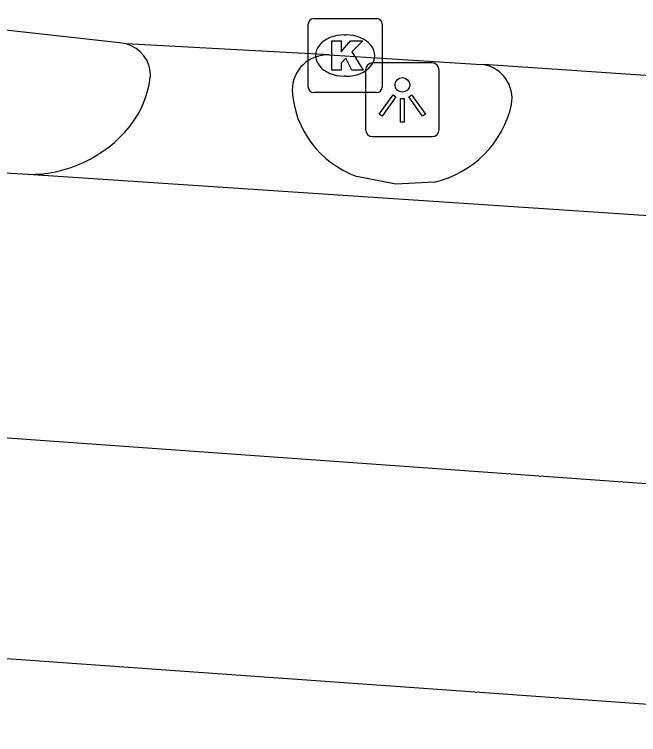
# Model space of a CAD drawing. Extents: x 155888 to 156864, y 383882 to 384671.
# Drawn here: x 156066.45 to 156074.9, y 383973.81 to 383983.57 of the extents above; entities that cross this region are included whole.
import ezdxf

# ---------------------------------------------------------------- set-up
doc = ezdxf.new("R2010")
doc.units = 0
for name, color, linetype in [('IMGEO_Fietspad_gesloten', 7, 'Continuous'), ('IMGEO_Kolk', 7, 'Continuous'), ('IMGEO_Lichtpunt', 7, 'Continuous'), ('IMGEO_Rijbaan_lokaal_gesloten', 7, 'Continuous'), ('IMGEO_Voetpad_gesloten', 7, 'Continuous')]:
    doc.layers.add(name, color=color, linetype=linetype)

msp = doc.modelspace()

# ---------------------------------------------------------------- linework, layer by layer
at = {"layer": 'IMGEO_Fietspad_gesloten'}
for points in [[(156066.636, 383981.398), (156065.69, 383981.45), (156063.777, 383981.553)], [(156076.652, 383980.728), (156066.636, 383981.398)], [(156072.132, 383981.295), (156071.608, 383981.268), (156071.083, 383981.372)], [(156063.551, 383978.032), (156063.701, 383978.021), (156080.999, 383976.786)]]:
    msp.add_lwpolyline(points, dxfattribs=at)
for centre, radius, start, end in [((156067.8521, 383982.7423), 0.436, 358.51952, 75.80943), ((156070.6849, 383982.5396), 0.4769, 87.34298, 180.07445), ((156072.7146, 383982.4242), 0.4685, 350.01778, 79.625), ((156066.9538, 383982.8773), 1.3422, 321.62261, 353.74301), ((156071.5147, 383982.6072), 1.3084, 182.98701, 250.73707), ((156071.8222, 383982.6476), 1.3877, 282.9008, 347.31831), ((156066.6452, 383983.1543), 1.7563, 269.70132, 320.78951)]:
    msp.add_arc(centre, radius, start, end, dxfattribs=at)
at = {"layer": 'IMGEO_Kolk'}
for p, q in [((156070.4989, 383983.5085), (156071.3511, 383983.5085)), ((156070.4245, 383982.5819), (156070.4245, 383983.4341)), ((156071.4255, 383983.4341), (156071.4255, 383982.5819)), ((156070.9125, 383983.2877), (156070.9375, 383983.2877)), ((156070.9345, 383982.7283), (156070.9096, 383982.7283)), ((156071.3511, 383982.5075), (156070.4989, 383982.5075))]:
    msp.add_line(p, q, dxfattribs=at)
for points in [[(156070.4989, 383983.5085), (156071.3511, 383983.5085)], [(156070.4245, 383982.5819), (156070.4245, 383983.4341)], [(156071.4255, 383983.4341), (156071.4255, 383982.5819)], [(156070.7447, 383983.208), (156070.8682, 383983.208), (156070.8682, 383983.0568), (156070.9978, 383983.208), (156071.1624, 383983.208), (156071.0163, 383983.0571), (156071.1689, 383982.808), (156071.0166, 383982.808), (156070.9323, 383982.9722), (156070.8682, 383982.9052), (156070.8682, 383982.808), (156070.7447, 383982.808), (156070.7447, 383983.208)], [(156071.3511, 383982.5075), (156070.4989, 383982.5075)]]:
    msp.add_lwpolyline(points, dxfattribs=at)
for centre, start, end in [((156070.501, 383983.432), 91.55205, 178.44795), ((156070.501, 383983.432), 91.55205, 178.44795), ((156071.349, 383983.432), 1.55205, 88.44795), ((156071.349, 383983.432), 1.55205, 88.44795), ((156070.501, 383982.584), 181.55205, 268.44795), ((156070.501, 383982.584), 181.55205, 268.44795), ((156071.349, 383982.584), 271.55205, 358.44795), ((156071.349, 383982.584), 271.55205, 358.44795)]:
    msp.add_arc(centre, 0.0765, start, end, dxfattribs=at)
for centre, major_axis, ratio, start_param, end_param in [((156070.911, 383983.008), (-0.3872, 0.002), 0.722429, 4.712389, 7.853982), ((156070.936, 383983.008), (-0.3901, 0.002), 0.717154, 1.570796, 4.712389)]:
    msp.add_ellipse(centre, major_axis=major_axis, ratio=ratio, start_param=start_param, end_param=end_param, dxfattribs=at)
at = {"layer": 'IMGEO_Lichtpunt'}
for p, q in [((156072.1006, 383982.9071), (156071.2935, 383982.9071)), ((156072.1006, 383982.9071), (156071.2935, 383982.9071)), ((156071.1988, 383982.8125), (156071.1988, 383982.0053)), ((156071.1988, 383982.8125), (156071.1988, 383982.0053)), ((156072.1953, 383982.0053), (156072.1953, 383982.8125)), ((156072.1953, 383982.0053), (156072.1953, 383982.8125)), ((156071.2935, 383981.9107), (156072.1006, 383981.9107)), ((156071.2935, 383981.9107), (156072.1006, 383981.9107))]:
    msp.add_line(p, q, dxfattribs=at)
for points in [[(156071.5732, 383982.4758), (156071.6117, 383982.4483), (156071.4244, 383982.1859), (156071.3859, 383982.2134), (156071.5732, 383982.4758)], [(156071.7846, 383982.4481), (156071.8232, 383982.4755), (156072.0099, 383982.2126), (156071.9713, 383982.1852), (156071.7846, 383982.4481)], [(156071.6747, 383982.4281), (156071.722, 383982.4281), (156071.722, 383982.1057), (156071.6747, 383982.1057), (156071.6747, 383982.4281)]]:
    msp.add_lwpolyline(points, dxfattribs=at)
msp.add_circle((156071.6984, 383982.6104), 0.0994, dxfattribs=at)
for centre, start, end in [((156071.2935, 383982.8125), 90, 180), ((156071.2935, 383982.8125), 90, 180), ((156072.1006, 383982.8125), 0, 90), ((156072.1006, 383982.8125), 0, 90), ((156071.2935, 383982.0053), 180, 270), ((156071.2935, 383982.0053), 180, 270), ((156072.1006, 383982.0053), 270, 0), ((156072.1006, 383982.0053), 270, 360)]:
    msp.add_arc(centre, 0.0946, start, end, dxfattribs=at)
at = {"layer": 'IMGEO_Rijbaan_lokaal_gesloten'}
for points in [[(156067.959, 383983.165), (156067.871, 383983.178), (156064.411, 383983.565)], [(156070.707, 383983.016), (156067.959, 383983.165)], [(156070.707, 383983.016), (156072.696, 383982.892), (156072.799, 383982.885)], [(156075.647, 383982.692), (156072.799, 383982.885)]]:
    msp.add_lwpolyline(points, dxfattribs=at)
at = {"layer": 'IMGEO_Voetpad_gesloten'}
msp.add_lwpolyline([(156080.732, 383973.813), (156063.36, 383975.052), (156063.551, 383978.032)], dxfattribs=at)

doc.saveas('drawing.dxf')
